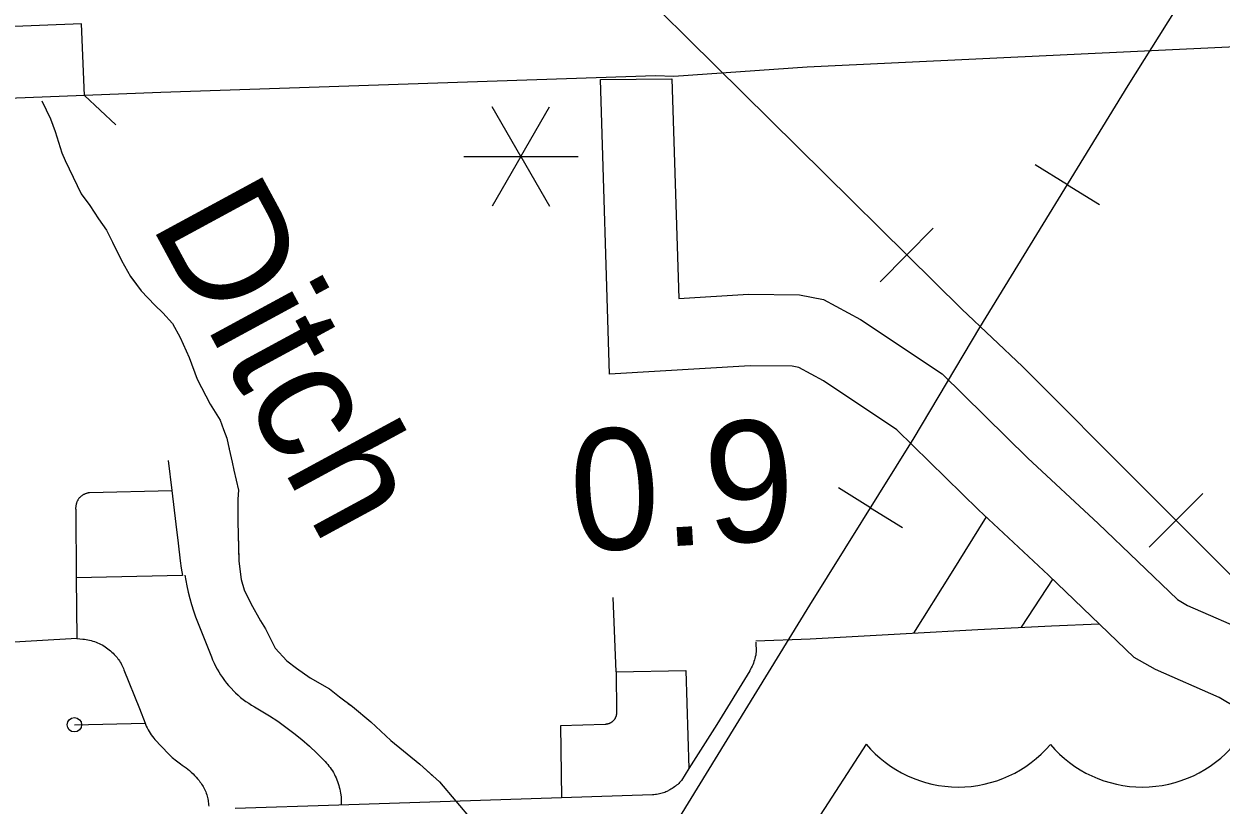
# Model space of a CAD drawing. Extents: x 309348 to 309445, y 336383 to 336484.
# Drawn here: x 309362.657 to 309364.558, y 336385.738 to 336386.977 of the extents above; entities that cross this region are included whole.
import ezdxf

# ---------------------------------------------------------------- set-up
doc = ezdxf.new("R2010")
doc.units = 0
doc.layers.add('R_Annotation', color=7, linetype='Continuous')

msp = doc.modelspace()

# ---------------------------------------------------------------- linework, layer by layer
at = {"layer": 'R_Annotation'}
for p, q in [((309362.7509, 336386.9203), (309362.7509, 336386.9203)), ((309363.4463, 336386.7667), (309363.4008, 336386.8455)), ((309363.4463, 336386.7667), (309363.4918, 336386.8455)), ((309363.3554, 336386.7667), (309363.4463, 336386.7667)), ((309363.4463, 336386.7667), (309363.4008, 336386.688)), ((309363.4463, 336386.7667), (309363.5372, 336386.7667)), ((309363.4463, 336386.7667), (309363.4918, 336386.688)), ((309364.3137, 336386.7219), (309364.2626, 336386.7533)), ((309364.3137, 336386.7219), (309364.3649, 336386.6906)), ((309364.0587, 336386.6107), (309364.1009, 336386.6533)), ((309364.0587, 336386.6107), (309364.0165, 336386.568)), ((309364.0013, 336386.2095), (309363.9503, 336386.2412)), ((309364.4863, 336386.1895), (309364.5287, 336386.2319)), ((309364.0013, 336386.2095), (309364.0522, 336386.1778)), ((309364.4863, 336386.1895), (309364.4438, 336386.1471)), ((309363.9941, 336385.8344), (309363.9154, 336385.7127))]:
    msp.add_line(p, q, dxfattribs=at)
for points in [[(309363.2092, 336384.9236), (309363.2648, 336385.0137), (309363.4163, 336385.2615), (309363.5966, 336385.5521), (309363.755, 336385.811), (309363.9051, 336386.0547), (309364.0703, 336386.3205), (309364.1749, 336386.4954), (309364.4104, 336386.8796), (309364.5604, 336387.1192), (309364.7091, 336387.3602), (309364.9721, 336387.7995), (309365.1607, 336388.1038), (309365.5614, 336388.7469), (309365.8863, 336389.2798), (309366.0984, 336389.6172), (309366.3669, 336390.0496), (309366.6422, 336390.5013), (309366.9382, 336390.9833), (309367.2439, 336391.479), (309367.438, 336391.7957)], [(309363.2092, 336384.9236), (309363.2648, 336385.0137), (309363.4163, 336385.2615), (309363.5966, 336385.5521), (309363.755, 336385.811), (309363.9051, 336386.0547), (309364.0703, 336386.3205), (309364.1749, 336386.4954), (309364.4104, 336386.8796), (309364.5604, 336387.1192), (309364.7091, 336387.3602), (309364.9721, 336387.7995), (309365.1607, 336388.1038), (309365.5614, 336388.7469), (309365.8863, 336389.2798), (309366.0984, 336389.6172), (309366.3669, 336390.0496), (309366.6422, 336390.5013), (309366.9382, 336390.9833), (309367.2439, 336391.479), (309367.438, 336391.7957)], [(309365.7726, 336384.9236), (309365.7018, 336384.9944), (309365.5394, 336385.1596), (309365.3797, 336385.3125), (309365.1979, 336385.4888), (309365.0657, 336385.6182), (309364.7862, 336385.895), (309364.577, 336386.0988), (309364.4338, 336386.242), (309364.2424, 336386.4334), (309364.146, 336386.5243), (309363.5374, 336387.1261), (309363.3584, 336387.301), (309363.1271, 336387.531), (309362.911, 336387.7375), (309362.5888, 336388.0639), (309362.312, 336388.3393), (309361.9651, 336388.6767), (309361.8067, 336388.8323), (309361.6828, 336388.9562), (309361.6085, 336389.0292), (309361.5575, 336389.0705), (309361.5372, 336389.083)], [(309365.7726, 336384.9236), (309365.7018, 336384.9944), (309365.5394, 336385.1596), (309365.3797, 336385.3125), (309365.1979, 336385.4888), (309365.0657, 336385.6182), (309364.7862, 336385.895), (309364.577, 336386.0988), (309364.4338, 336386.242), (309364.2424, 336386.4334), (309364.146, 336386.5243), (309363.5374, 336387.1261), (309363.3584, 336387.301), (309363.1271, 336387.531), (309362.911, 336387.7375)], [(309367.426, 336387.0395), (309365.2318, 336386.9738), (309365.2368, 336386.7094), (309365.232, 336386.6699), (309365.2113, 336386.6105), (309365.1934, 336386.5775), (309365.1801, 336386.5459), (309365.1777, 336385.793), (309365.064, 336385.793), (309365.0612, 336386.5456), (309365.0731, 336386.5846), (309365.0908, 336386.6268), (309365.107, 336386.6567), (309365.1206, 336386.6958), (309365.123, 336386.7151), (309365.1182, 336386.9689), (309364.8488, 336386.9537), (309363.9009, 336386.9083), (309363.6887, 336386.8936), (309363.6599, 336386.8946), (309362.8743, 336386.8681), (309362.7532, 336386.8635), (309362.7488, 336386.9771)], [(309362.7486, 336386.9771), (309362.5213, 336386.9685)], [(309364.5822, 336385.8921), (309364.5545, 336385.9085), (309364.4538, 336385.9527), (309364.4199, 336385.9718), (309364.284, 336386.1026), (309364.1727, 336386.2059), (309364.0431, 336386.333), (309363.9264, 336386.4106), (309363.8874, 336386.4318), (309363.8768, 336386.434), (309363.8104, 336386.4344), (309363.5869, 336386.4215), (309363.5723, 336386.8891), (309363.686, 336386.8898), (309363.6969, 336386.5417), (309363.8076, 336386.5481), (309363.8886, 336386.5475), (309363.9267, 336386.5398), (309363.9851, 336386.508), (309364.115, 336386.4217), (309364.2512, 336386.2882), (309364.3628, 336386.1845), (309364.4884, 336386.0637), (309364.5047, 336386.0545), (309364.6066, 336386.0097)], [(309362.7532, 336386.8635), (309362.5236, 336386.8548)], [(309362.6857, 336386.8551), (309362.6996, 336386.8265), (309362.707, 336386.8062), (309362.7172, 336386.7725), (309362.7227, 336386.7605), (309362.7481, 336386.7074), (309362.7619, 336386.6889), (309362.7758, 336386.6681), (309362.7882, 336386.6497), (309362.7979, 336386.6307), (309362.8122, 336386.6016), (309362.8265, 336386.5763), (309362.8431, 336386.5536), (309362.8648, 336386.531), (309362.8778, 336386.5185), (309362.893, 336386.5019), (309362.905, 336386.4797), (309362.9197, 336386.4479), (309362.9322, 336386.4133), (309362.953, 336386.3735), (309362.9687, 336386.3486), (309362.9742, 336386.3338), (309362.9793, 336386.32), (309362.983, 336386.3024), (309362.9876, 336386.2817), (309362.9904, 336386.2692), (309362.9977, 336386.2373), (309362.9968, 336386.223), (309362.9968, 336386.1875), (309362.9982, 336386.1247), (309363.0019, 336386.0956), (309363.007, 336386.0794), (309363.0176, 336386.0573), (309363.0328, 336386.03), (309363.0407, 336386.0171), (309363.0559, 336385.9866), (309363.0748, 336385.9663), (309363.09, 336385.9547), (309363.1117, 336385.9395), (309363.1422, 336385.922), (309363.1583, 336385.9095), (309363.1786, 336385.8938), (309363.2077, 336385.8698)], [(309362.6857, 336386.8551), (309362.6996, 336386.8265), (309362.707, 336386.8062), (309362.7172, 336386.7725), (309362.7178, 336386.7712)], [(309362.7531, 336386.8635), (309362.8031, 336386.8171)], [(309362.7435, 336386.717), (309362.7481, 336386.7074), (309362.7619, 336386.6889), (309362.7758, 336386.6681), (309362.7882, 336386.6497), (309362.7979, 336386.6307), (309362.8122, 336386.6016), (309362.8265, 336386.5763), (309362.8362, 336386.5631)], [(309362.877, 336386.5193), (309362.8778, 336386.5185), (309362.893, 336386.5019), (309362.905, 336386.4797), (309362.9197, 336386.4479), (309362.9322, 336386.4133), (309362.953, 336386.3735), (309362.9607, 336386.3613)], [(309362.9823, 336386.3058), (309362.983, 336386.3024), (309362.9876, 336386.2817), (309362.9904, 336386.2692), (309362.9977, 336386.2373), (309362.9968, 336386.223), (309362.9968, 336386.1875), (309362.9981, 336386.1275)], [(309362.8862, 336386.2846), (309362.8919, 336386.237)], [(309362.7445, 336386.224), (309362.7451, 336386.2247), (309362.7456, 336386.2254), (309362.7462, 336386.226), (309362.7468, 336386.2266), (309362.7475, 336386.2272), (309362.7481, 336386.2278), (309362.7488, 336386.2283), (309362.7495, 336386.2289), (309362.7502, 336386.2294), (309362.7509, 336386.2299), (309362.7517, 336386.2303), (309362.7524, 336386.2307), (309362.7532, 336386.2311), (309362.754, 336386.2315), (309362.7548, 336386.2319), (309362.7556, 336386.2322), (309362.7564, 336386.2325), (309362.7572, 336386.2327), (309362.7581, 336386.233), (309362.7589, 336386.2332), (309362.7598, 336386.2334), (309362.7606, 336386.2335), (309362.7615, 336386.2336), (309362.8919, 336386.237)], [(309362.8919, 336386.237), (309362.8983, 336386.1835), (309362.9018, 336386.153), (309362.9053, 336386.1251), (309362.9068, 336386.1135), (309362.9087, 336386.1019)], [(309362.7445, 336386.224), (309362.744, 336386.2233), (309362.7435, 336386.2226), (309362.743, 336386.2219), (309362.7426, 336386.2211), (309362.7422, 336386.2203), (309362.7418, 336386.2196), (309362.7414, 336386.2188), (309362.7411, 336386.218), (309362.7408, 336386.2172), (309362.7405, 336386.2163), (309362.7403, 336386.2155), (309362.74, 336386.2147), (309362.7399, 336386.2138), (309362.7397, 336386.2129), (309362.7396, 336386.2121), (309362.7395, 336386.2112), (309362.7394, 336386.2104), (309362.7393, 336386.2095), (309362.7393, 336386.2086), (309362.7393, 336386.2077), (309362.7394, 336386.2069), (309362.7395, 336386.206), (309362.7396, 336386.2051), (309362.7403, 336386.0983)], [(309364.1846, 336386.1949), (309364.1292, 336386.1057), (309364.0697, 336386.0106)], [(309362.9087, 336386.1019), (309362.7403, 336386.0983)], [(309362.7403, 336386.0983), (309362.741, 336386.0018)], [(309362.9125, 336386.1026), (309362.9157, 336386.0856), (309362.9179, 336386.0756), (309362.9205, 336386.0656), (309362.9233, 336386.0558), (309362.9264, 336386.046), (309362.9297, 336386.0363), (309362.9548, 336385.9728), (309362.9568, 336385.9678), (309362.959, 336385.9629), (309362.9613, 336385.9581), (309362.9638, 336385.9534), (309362.9665, 336385.9488), (309362.9693, 336385.9443), (309362.9723, 336385.9398), (309362.9755, 336385.9355), (309362.9787, 336385.9313), (309362.9822, 336385.9272), (309362.9833, 336385.9259)], [(309364.2904, 336386.0966), (309364.2406, 336386.0199)], [(309363.0117, 336386.0695), (309363.0176, 336386.0573), (309363.0328, 336386.03), (309363.0407, 336386.0171), (309363.0559, 336385.9866), (309363.0748, 336385.9663), (309363.09, 336385.9547), (309363.1117, 336385.9395), (309363.1227, 336385.9332)], [(309363.5975, 336385.9489), (309363.5925, 336386.0669)], [(309363.8191, 336385.9982), (309363.9052, 336386.0012), (309364.0579, 336386.0099), (309364.1714, 336386.0164), (309364.2885, 336386.0222), (309364.3644, 336386.0253)], [(309362.741, 336386.0018), (309362.6774, 336385.9984), (309362.5956, 336385.9937)], [(309362.741, 336386.0018), (309362.7505, 336386.0011), (309362.7532, 336386.0008), (309362.7559, 336386.0004), (309362.7585, 336385.9999), (309362.7612, 336385.9994), (309362.7638, 336385.9987), (309362.7664, 336385.9979), (309362.769, 336385.9971), (309362.7716, 336385.9962), (309362.7741, 336385.9951), (309362.7766, 336385.994), (309362.779, 336385.9928), (309362.7814, 336385.9916), (309362.7838, 336385.9902), (309362.7861, 336385.9888), (309362.7883, 336385.9872), (309362.7905, 336385.9856), (309362.7927, 336385.984), (309362.7948, 336385.9822), (309362.7968, 336385.9804), (309362.7988, 336385.9785), (309362.8006, 336385.9766), (309362.8021, 336385.9751), (309362.8036, 336385.9734), (309362.805, 336385.9717), (309362.8064, 336385.9699), (309362.8077, 336385.9681), (309362.809, 336385.9663), (309362.8101, 336385.9644), (309362.8113, 336385.9625), (309362.8123, 336385.9605), (309362.8133, 336385.9585), (309362.8142, 336385.9565), (309362.8151, 336385.9544), (309362.8158, 336385.9524), (309362.8408, 336385.891), (309362.8496, 336385.8675)], [(309363.8192, 336385.9962), (309363.8198, 336385.9809), (309363.8194, 336385.9783), (309363.8189, 336385.9756), (309363.8183, 336385.973), (309363.8177, 336385.9704), (309363.8169, 336385.9679), (309363.8161, 336385.9653), (309363.8152, 336385.9628), (309363.8142, 336385.9603), (309363.8131, 336385.9579), (309363.8119, 336385.9555), (309363.8107, 336385.9531), (309363.8094, 336385.9508), (309363.757, 336385.8657), (309363.713, 336385.7956)], [(309363.5975, 336385.9489), (309363.598, 336385.8845), (309363.598, 336385.8838), (309363.598, 336385.8832), (309363.5979, 336385.8825), (309363.5979, 336385.8819), (309363.5978, 336385.8812), (309363.5976, 336385.8806), (309363.5975, 336385.88), (309363.5973, 336385.8794), (309363.5972, 336385.8787), (309363.5969, 336385.8781), (309363.5967, 336385.8775), (309363.5965, 336385.8769), (309363.5962, 336385.8763), (309363.5959, 336385.8758), (309363.5956, 336385.8752), (309363.5953, 336385.8746), (309363.5949, 336385.8741), (309363.5946, 336385.8736), (309363.5942, 336385.873), (309363.5938, 336385.8725), (309363.5934, 336385.872), (309363.593, 336385.8716), (309363.5925, 336385.8711), (309363.592, 336385.8706), (309363.5916, 336385.8702), (309363.5911, 336385.8698), (309363.5906, 336385.8694), (309363.59, 336385.869), (309363.5895, 336385.8687), (309363.589, 336385.8683), (309363.5884, 336385.868), (309363.5878, 336385.8677), (309363.5873, 336385.8674), (309363.5867, 336385.8671), (309363.5861, 336385.8669), (309363.5855, 336385.8667), (309363.5849, 336385.8665), (309363.5843, 336385.8663), (309363.5836, 336385.8661), (309363.583, 336385.866), (309363.5824, 336385.8659), (309363.5817, 336385.8658), (309363.5811, 336385.8657), (309363.5804, 336385.8656), (309363.5798, 336385.8656), (309363.5092, 336385.8634)], [(309363.5975, 336385.9489), (309363.7079, 336385.9514)], [(309363.7079, 336385.9514), (309363.713, 336385.7956)], [(309362.9833, 336385.9259), (309362.9931, 336385.9156), (309362.9971, 336385.912), (309363.0012, 336385.9085), (309363.0053, 336385.9052), (309363.0097, 336385.9021), (309363.0141, 336385.8991), (309363.0186, 336385.8962), (309363.0233, 336385.8935), (309363.0469, 336385.8792), (309363.0602, 336385.8705), (309363.0732, 336385.8613), (309363.0859, 336385.8516), (309363.0983, 336385.8415), (309363.1103, 336385.831), (309363.122, 336385.8201), (309363.1332, 336385.8088), (309363.1353, 336385.8066), (309363.1375, 336385.8043), (309363.1395, 336385.8019), (309363.1415, 336385.7995), (309363.1434, 336385.797), (309363.1451, 336385.7944), (309363.1468, 336385.7918), (309363.1485, 336385.7891), (309363.15, 336385.7863), (309363.1514, 336385.7835), (309363.1528, 336385.7807), (309363.154, 336385.7778), (309363.1551, 336385.7749), (309363.1562, 336385.7719), (309363.1571, 336385.7689), (309363.1579, 336385.7659), (309363.1587, 336385.7628), (309363.1593, 336385.7598), (309363.1598, 336385.7567), (309363.1603, 336385.7536), (309363.1606, 336385.7504), (309363.1608, 336385.7473), (309363.1609, 336385.7442), (309363.1609, 336385.741), (309363.1608, 336385.738)], [(309363.1719, 336385.899), (309363.1786, 336385.8938), (309363.2077, 336385.8698), (309363.2396, 336385.8402), (309363.2857, 336385.8024), (309363.3087, 336385.7821)], [(309362.7373, 336385.865), (309362.8496, 336385.8675)], [(309362.8496, 336385.8675), (309362.8512, 336385.8627), (309362.8527, 336385.8599), (309362.8542, 336385.857), (309362.8558, 336385.8543), (309362.8575, 336385.8516), (309362.8593, 336385.849), (309362.8612, 336385.8464), (309362.8632, 336385.8439), (309362.8652, 336385.8415), (309362.8865, 336385.8187), (309362.8927, 336385.8132), (309362.8992, 336385.8079), (309362.9057, 336385.8029), (309362.9086, 336385.801), (309362.9116, 336385.7989), (309362.9146, 336385.7968), (309362.9174, 336385.7945), (309362.9202, 336385.7922), (309362.9229, 336385.7897), (309362.9256, 336385.7872), (309362.9281, 336385.7846), (309362.9306, 336385.7819), (309362.9329, 336385.7792), (309362.9352, 336385.7764), (309362.9366, 336385.7746), (309362.938, 336385.7727), (309362.9393, 336385.7708), (309362.9405, 336385.7688), (309362.9417, 336385.7668), (309362.9428, 336385.7648), (309362.9439, 336385.7627), (309362.9448, 336385.7606), (309362.9457, 336385.7585), (309362.9466, 336385.7563), (309362.9473, 336385.7541), (309362.948, 336385.7519), (309362.9486, 336385.7496), (309362.9491, 336385.7474), (309362.9496, 336385.7451), (309362.9499, 336385.7428), (309362.9502, 336385.7405), (309362.9504, 336385.7382), (309362.9506, 336385.7359)], [(309363.2077, 336385.8698), (309363.2396, 336385.8402), (309363.2857, 336385.8024), (309363.3171, 336385.7747), (309363.3688, 336385.7133), (309363.4089, 336385.6782), (309363.432, 336385.6666), (309363.4772, 336385.6445), (309363.5261, 336385.6209), (309363.5811, 336385.5983), (309363.6023, 336385.5872), (309363.6254, 336385.571), (309363.6507, 336385.5475), (309363.6867, 336385.523), (309363.7255, 336385.4907), (309363.755, 336385.463), (309363.8123, 336385.4191), (309363.8546, 336385.3926), (309363.8846, 336385.3735)], [(309363.5092, 336385.8634), (309363.5104, 336385.7498)], [(309363.713, 336385.7956), (309363.7012, 336385.7767), (309363.6997, 336385.7751), (309363.6982, 336385.7735), (309363.6967, 336385.7719), (309363.6951, 336385.7704), (309363.6934, 336385.769), (309363.6917, 336385.7676), (309363.6899, 336385.7663), (309363.6881, 336385.7651), (309363.6863, 336385.7639), (309363.6844, 336385.7628), (309363.6825, 336385.7617), (309363.6805, 336385.7607)], [(309363.5104, 336385.7498), (309363.6552, 336385.7545), (309363.6574, 336385.7546), (309363.6596, 336385.7548), (309363.6617, 336385.7551), (309363.6639, 336385.7554), (309363.6661, 336385.7558), (309363.6682, 336385.7563), (309363.6703, 336385.7569), (309363.6724, 336385.7575), (309363.6745, 336385.7582), (309363.6765, 336385.759), (309363.6785, 336385.7598), (309363.6805, 336385.7607)], [(309362.9927, 336385.7328), (309363.1571, 336385.7381)], [(309363.1571, 336385.7381), (309363.5104, 336385.7498)]]:
    msp.add_lwpolyline(points, dxfattribs=at)
msp.add_circle((309362.7373, 336385.865), 0.0114, dxfattribs=at)
for centre, start, end in [((309364.1407, 336385.9577), 220.075, 319.6701), ((309364.4327, 336385.9577), 220.3299, 319.925)]:
    msp.add_arc(centre, 0.1915, start, end, dxfattribs=at)

# ---------------------------------------------------------------- texts
for s, rotation, p in [('Ditch', 298.457, (309362.8568, 336386.6608)), ('0.9', 3.2985, (309363.5291, 336386.1392))]:
    msp.add_text(s, height=0.19206, rotation=rotation, dxfattribs=at).set_placement(p)

doc.saveas('drawing.dxf')
